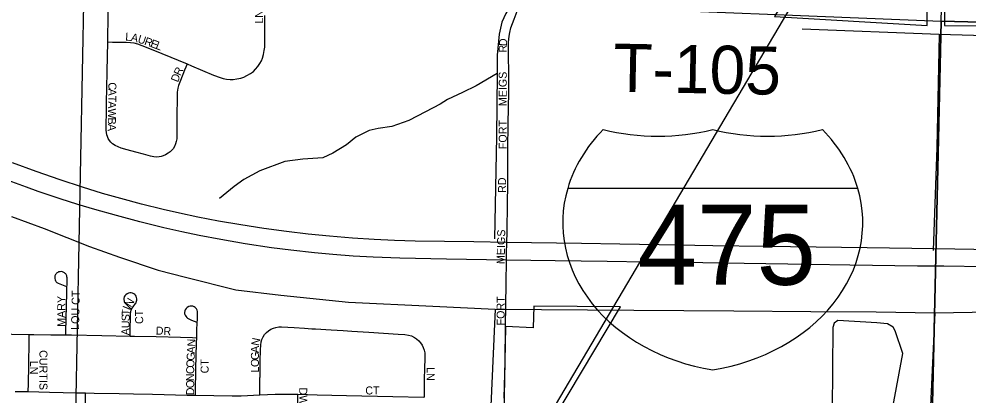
# Model space of a CAD drawing. Extents: x 1443599 to 1910620, y 1028088 to 1361369.
# Drawn here: x 1648890 to 1654820, y 1288109 to 1290462 of the extents above; entities that cross this region are included whole.
import ezdxf

# ---------------------------------------------------------------- set-up
doc = ezdxf.new("R2010")
doc.units = 0
for name, color, linetype in [('GM_X_City_Street', 7, 'Continuous'), ('GM_X_City_Street_Text', 7, 'Continuous'), ('GM_X_Corporation', 7, 'Continuous'), ('GM_X_Interstate_Location', 7, 'Continuous'), ('GM_X_Interstate_Route', 7, 'Continuous'), ('GM_X_Interstate_Shield', 7, 'Continuous'), ('GM_X_Minor_Lake', 7, 'Continuous'), ('GM_X_Minor_River', 7, 'Continuous'), ('GM_X_Rail_Line', 7, 'Continuous'), ('GM_X_Section', 7, 'Continuous'), ('GM_X_Township_Road', 7, 'Continuous'), ('GM_X_Township_Road_Text', 7, 'Continuous')]:
    doc.layers.add(name, color=color, linetype=linetype)

msp = doc.modelspace()

# ---------------------------------------------------------------- linework, layer by layer
at = {"layer": 'GM_X_City_Street'}
for points in [[(1649444.4, 1290318.6), (1649444.7, 1290329), (1649446, 1290483), (1649446, 1290547.3), (1649446, 1290602.5), (1649446.4, 1290615.8), (1649448.2, 1290629.1), (1649450.5, 1290641.1), (1649454.2, 1290651.2), (1649465.2, 1290676.9), (1649498.8, 1290757.4), (1649524.5, 1290821.8), (1649530.5, 1290836.8)], [(1651949, 1290305.1), (1651949.3, 1290318), (1651952.3, 1290354.8), (1651956.9, 1290378.6), (1651963.9, 1290406.3), (1651974, 1290434.1), (1651984.1, 1290461.8), (1652002.2, 1290510.3), (1652009.3, 1290527.8)], [(1649940.7, 1290181.7), (1649967.5, 1290169.8), (1650105, 1290111.7), (1650146.3, 1290096.3), (1650164.7, 1290090.9), (1650186.8, 1290086.7), (1650209.2, 1290084.5), (1650228.3, 1290085), (1650250.5, 1290088), (1650275.7, 1290093.4), (1650293.8, 1290099.6), (1650314.2, 1290109), (1650336.5, 1290122.1), (1650354.6, 1290135.1), (1650368.7, 1290148), (1650383.1, 1290165.1), (1650395.6, 1290183.7), (1650404.5, 1290200.7), (1650411.5, 1290218.5), (1650417.6, 1290240.2), (1650422.1, 1290265.6), (1650425.2, 1290287.1), (1650426.7, 1290307.2), (1650426.6, 1290357.5), (1650425.9, 1290483.9)], [(1649940.7, 1290181.7), (1649932.5, 1290161.4), (1649924.2, 1290142.6), (1649898.9, 1290078.6), (1649887.5, 1290047.4), (1649884.3, 1290038.2), (1649882.4, 1290030), (1649880.1, 1290018.5), (1649878.8, 1290006), (1649877.9, 1289992.7), (1649877.4, 1289976.2), (1649877, 1289850.7), (1649876.1, 1289745), (1649876.1, 1289729.8), (1649875.2, 1289714.2), (1649872.5, 1289696.7), (1649867.9, 1289682.5), (1649860.5, 1289665.9), (1649852.3, 1289652.1), (1649841.3, 1289639.9), (1649834.5, 1289633.8), (1649822.8, 1289625), (1649804.9, 1289614.4), (1649790.3, 1289607.4), (1649778.8, 1289603.2), (1649766.6, 1289600.9), (1649750.2, 1289600.6), (1649733.2, 1289602.4), (1649711.2, 1289606.5), (1649667, 1289618), (1649619.2, 1289631.3), (1649565.9, 1289646.5), (1649529.1, 1289657), (1649508.9, 1289664.8), (1649491.5, 1289672.2), (1649474, 1289682.8), (1649462.9, 1289692.4), (1649454.6, 1289703.4), (1649447.3, 1289716.3), (1649441.8, 1289728.2), (1649438.1, 1289738.8), (1649435.8, 1289753.1), (1649434.4, 1289768.7), (1649434.4, 1289781.1), (1649435.3, 1289815.6), (1649436.7, 1289866.6), (1649437.5, 1289942.4), (1649439.3, 1290029.8), (1649439.7, 1290134.1), (1649444.4, 1290318.6)], [(1649444.4, 1290318.6), (1649473.6, 1290318.3), (1649560.3, 1290317.4), (1649587, 1290316.2), (1649606.9, 1290313), (1649629.5, 1290306.8), (1649685.1, 1290285.8), (1649782.6, 1290246.4), (1649940.7, 1290181.7)], [(1651950.3, 1290046.4), (1651950.4, 1290071.7), (1651949.9, 1290137.8), (1651948.9, 1290221), (1651948.3, 1290276.1), (1651949, 1290305.1)], [(1651944.8, 1289560.7), (1651945.1, 1289656.8), (1651946.3, 1289801.6), (1651948.3, 1289916.6), (1651950, 1289996.4), (1651950.3, 1290046.4)], [(1651940.4, 1289166.1), (1651942.2, 1289278.7), (1651944.3, 1289460.8)], [(1651930.4, 1288542.3), (1651934.9, 1288810.8), (1651935.6, 1288957.8), (1651935.8, 1288996), (1651937.6, 1289067.6), (1651939.8, 1289130.8), (1651940.4, 1289166.1)], [(1649183, 1288490.6), (1649183.3, 1288509.5), (1649188.1, 1288753), (1649191, 1288840.7), (1649190.6, 1288847.8), (1649189.7, 1288853.7), (1649188.5, 1288859.1), (1649186.7, 1288863.1), (1649184.5, 1288867.4), (1649181.4, 1288871.3), (1649178.4, 1288874.4), (1649174.1, 1288877.9), (1649170.1, 1288880.5), (1649165.6, 1288882.8), (1649161.2, 1288884.5), (1649155.8, 1288885.5), (1649147.8, 1288885.2), (1649141.6, 1288884.3), (1649137.2, 1288883.3), (1649132, 1288880.8), (1649128.2, 1288878.2), (1649124.2, 1288874.9), (1649121.1, 1288871.1), (1649118.4, 1288867.6), (1649116.1, 1288862.7), (1649114.4, 1288858.4), (1649113.5, 1288853.2), (1649113.2, 1288848.5), (1649113.3, 1288843.4), (1649115.3, 1288834.2), (1649117.4, 1288829), (1649119.8, 1288825.2), (1649122.9, 1288821.7), (1649125.9, 1288818.6), (1649130.1, 1288815.8), (1649134.8, 1288813), (1649144.2, 1288809.2), (1649186.4, 1288792.1)], [(1649585.1, 1288483.1), (1649585.3, 1288505.2), (1649586.6, 1288621.3), (1649588.4, 1288635), (1649591, 1288645.1), (1649593.7, 1288652.2), (1649596.9, 1288657.9), (1649602.7, 1288666.5), (1649618.7, 1288687.1), (1649621.1, 1288691.4), (1649622.8, 1288695.1), (1649624.7, 1288700.3), (1649625.9, 1288706.6), (1649626.3, 1288715.3), (1649624.9, 1288724.2), (1649621.9, 1288731.8), (1649617.6, 1288738.1), (1649612.7, 1288743), (1649607.3, 1288747), (1649599.4, 1288750.8), (1649590.5, 1288752.5), (1649586.3, 1288752.7), (1649581.7, 1288752.4), (1649573.2, 1288750.5), (1649565.3, 1288746.6), (1649557.9, 1288741.3), (1649552, 1288735.1), (1649547.9, 1288727.5), (1649546.4, 1288723.1), (1649545.6, 1288719.1), (1649545.6, 1288711.7), (1649546.7, 1288701.6), (1649547.8, 1288697.8), (1649549.9, 1288693.5), (1649554.3, 1288687.5), (1649561.7, 1288679.9), (1649589.9, 1288650.6)], [(1650000.7, 1288472.5), (1650001.8, 1288526.9), (1650004.7, 1288592.4), (1650006.3, 1288628.5), (1650005.5, 1288637.6), (1650003.2, 1288645.2), (1649998.7, 1288652.6), (1649995, 1288657.3), (1649990.7, 1288661.5), (1649983.6, 1288666.8), (1649976.4, 1288669.2), (1649967.3, 1288670.7), (1649958.7, 1288669.9), (1649950.4, 1288667), (1649940.1, 1288660.8), (1649933.4, 1288654.8), (1649928.3, 1288647.9), (1649925.3, 1288640), (1649924.2, 1288631.4), (1649924.9, 1288622.6), (1649925.7, 1288618.5), (1649927.5, 1288614.3), (1649932.1, 1288607), (1649938.2, 1288599.7), (1649943.6, 1288594.8), (1649950.3, 1288590.9), (1649967.6, 1288583.2), (1650002.1, 1288570.3)], [(1648422.3, 1288580.7), (1648462.6, 1288572), (1648526, 1288557.7), (1648562.5, 1288547.2), (1648599.1, 1288536.1), (1648633.1, 1288525), (1648653.4, 1288518.5), (1648676.9, 1288510.7), (1648700.4, 1288504.2), (1648719.3, 1288500.3), (1648743.4, 1288497.7), (1648845.4, 1288495.7), (1648953.9, 1288494.1)], [(1650394.3, 1288116.2), (1650394.6, 1288138.8), (1650395.7, 1288222.6), (1650395.9, 1288229.1), (1650397.3, 1288327.5), (1650398.1, 1288396.6), (1650400.1, 1288426.5), (1650403.4, 1288446.5), (1650408.2, 1288462.8), (1650415.3, 1288478.4), (1650424.8, 1288492.7), (1650436.3, 1288505.5), (1650449.4, 1288516.5), (1650463.9, 1288525.5), (1650479.4, 1288532.5), (1650495.7, 1288537.4), (1650512.6, 1288540.1), (1650529.6, 1288540.5), (1650608.4, 1288536.3), (1650674, 1288531.7), (1650720, 1288529), (1650742.8, 1288528.7), (1650841, 1288522.4), (1650916.6, 1288518.7), (1650968.7, 1288513.7), (1651076.8, 1288507.3), (1651168.4, 1288501.3), (1651260.2, 1288495.9), (1651301.3, 1288492.5), (1651323.2, 1288489.6), (1651342.6, 1288483.9), (1651360.7, 1288474.8), (1651374.9, 1288465.5), (1651387.9, 1288454.4), (1651399.2, 1288441.6), (1651408.5, 1288427.2), (1651416, 1288411.7), (1651421.6, 1288395.3), (1651425, 1288378.3), (1651426.1, 1288361), (1651425.8, 1288333.9), (1651424.9, 1288294), (1651422.1, 1288201), (1651421.1, 1288126.9), (1651420.8, 1288102.6)], [(1648947.4, 1288136.5), (1648948.5, 1288185.3), (1648950.3, 1288300.6), (1648952.7, 1288453.8), (1648953.9, 1288494.1)], [(1648953.9, 1288494.1), (1648983.2, 1288493.8), (1649089, 1288491.9), (1649183, 1288490.6)], [(1649183, 1288490.6), (1649217, 1288490), (1649407.7, 1288486.9), (1649585.1, 1288483.1)], [(1649585.1, 1288483.1), (1649611.7, 1288482.6), (1649746.3, 1288479.8), (1649898.2, 1288476), (1649974.6, 1288473.4), (1650000.7, 1288472.5)], [(1649992.3, 1288113.5), (1649992.8, 1288135.8), (1649995.6, 1288277.9), (1650000, 1288438.5), (1650000.7, 1288472.5)], [(1648866.8, 1288138.2), (1648947.4, 1288136.5)], [(1648947.4, 1288136.5), (1649080.1, 1288132.7), (1649250.8, 1288129.4), (1649305.6, 1288128.4)], [(1649305.6, 1288128.4), (1649359.1, 1288127.4), (1649516.6, 1288124.1), (1649605.2, 1288122.3), (1649723.3, 1288119.8), (1649939.8, 1288114.5), (1649992.3, 1288113.5)], [(1649305.9, 1287977.2), (1649306.4, 1287997.1), (1649305.9, 1288093.6), (1649305.6, 1288128.4)], [(1650394.3, 1288116.2), (1650491.2, 1288120.6), (1650569.8, 1288121.2), (1650633.1, 1288119.9)], [(1649992.3, 1288113.5), (1650222.2, 1288109.4), (1650278.1, 1288110.9), (1650394.3, 1288116.2)], [(1650630.4, 1287934.5), (1650633.2, 1288039.3), (1650633.2, 1288078.5), (1650633.1, 1288119.9)], [(1650633.1, 1288119.9), (1650753.5, 1288117.4), (1650937.2, 1288113), (1651226, 1288106.8), (1651419.6, 1288102.6), (1651420.8, 1288102.6)]]:
    msp.add_lwpolyline(points, dxfattribs=at)
at = {"layer": 'GM_X_Corporation'}
for points in [[(1654750.3, 1295442.5), (1654749.3, 1294354.9), (1653718.7, 1294382.3), (1653690.1, 1292666.5), (1653466.7, 1292673.7), (1653200.7, 1292678.2), (1653193.8, 1292455.3), (1653381.1, 1292456.2), (1653385.7, 1292346.8), (1654062.5, 1292335.9), (1654062.8, 1291755.5), (1654280.9, 1291751.7), (1654325.1, 1291650.4), (1653610.1, 1290477), (1654564.9, 1290421.4), (1654564.5, 1291354.1), (1654862, 1291519.2)], [(1654862.4, 1290665.6), (1654673.3, 1290662.2), (1654673.4, 1290420.9), (1656191.5, 1290414.2)], [(1651910.8, 1287432.9), (1652647.7, 1288665.1), (1652107.9, 1288669.1), (1652102.7, 1288534.9), (1651930.4, 1288542.3), (1651918.1, 1287889.7)]]:
    msp.add_lwpolyline(points, dxfattribs=at)
at = {"layer": 'GM_X_Interstate_Route'}
for points in [[(1654974.6, 1289020.9), (1654738.3, 1289025.4), (1654469.2, 1289030.6), (1654190.3, 1289035), (1653711.2, 1289041.1), (1653553.6, 1289043.2), (1653225.4, 1289047.3), (1652890.7, 1289052.4), (1652644.5, 1289056.4), (1652404.9, 1289060.8), (1652093.1, 1289065.3), (1651937.6, 1289067.6), (1651732.1, 1289070.6), (1651364.5, 1289075.6), (1651236.5, 1289079.5), (1651108.6, 1289085.5), (1650974.2, 1289094.3), (1650830.2, 1289106.3), (1650696.2, 1289119.8), (1650562.4, 1289135.5), (1650419.2, 1289154.7), (1650276.3, 1289176.5), (1650137.2, 1289200.8), (1650008.2, 1289225.7), (1649892.4, 1289249.9), (1649790, 1289273.4), (1649656.1, 1289306.8), (1649525.9, 1289341.2), (1649412.2, 1289373.5), (1649286.5, 1289411.9), (1649146.1, 1289458.3), (1648997.3, 1289510.3), (1648849.4, 1289564.8)], [(1654925.6, 1288914.4), (1654669.6, 1288918.6), (1654505.4, 1288920.2), (1654082.1, 1288924.9), (1653829.4, 1288929.2), (1653422.4, 1288936), (1653163.1, 1288940.7), (1652808.6, 1288945.3), (1652565.7, 1288948.3), (1652240.8, 1288953.8), (1651935.6, 1288957.8), (1651561.4, 1288962.6), (1651269.4, 1288969.7), (1651102.2, 1288976.1), (1650977.7, 1288982.8), (1650850.1, 1288992.1), (1650735.8, 1289002.8), (1650589.1, 1289019), (1650468.7, 1289034.4), (1650303.3, 1289059.4), (1650151.3, 1289085.7), (1650016, 1289111.6), (1649906.8, 1289134.3), (1649794.8, 1289159.8), (1649645.1, 1289196.5), (1649499.1, 1289234.9), (1649363.3, 1289273.1), (1649256.4, 1289305.1), (1649147.1, 1289340), (1649010.2, 1289385.9), (1648936, 1289412.3), (1648822.4, 1289454.9)]]:
    msp.add_lwpolyline(points, dxfattribs=at)
at = {"layer": 'GM_X_Interstate_Shield'}
msp.add_line((1654131.8, 1289404.9), (1652318.8, 1289404.9), dxfattribs=at)
msp.add_line((1654131.8, 1289404.9), (1652318.8, 1289404.9), dxfattribs=at)
for centre, start_param, end_param in [((1653459.6, 1289190.7), 2.47259, 2.911027), ((1652882.8, 1290668.7), 4.415841, 5.008937), ((1653567.7, 1290668.7), 4.415841, 5.008937), ((1652990.9, 1289190.7), 0.230566, 0.669003), ((1653459.6, 1289190.7), 2.911027, 4.511031), ((1652990.9, 1289190.7), 4.913747, 6.513751)]:
    msp.add_ellipse(centre, major_axis=(1171.9, 0), ratio=0.8, start_param=start_param, end_param=end_param, dxfattribs=at)
at = {"layer": 'GM_X_Minor_Lake'}
msp.add_lwpolyline([(1653964.7, 1287842.4), (1654311.6, 1287827.9), (1654412.7, 1288374.9), (1654364.3, 1288516.4), (1654352.8, 1288538.8), (1654317.4, 1288559.7), (1654249.7, 1288565.4), (1654006.6, 1288581.3), (1653984.2, 1288563.8), (1653975.5, 1288535.9), (1653971, 1288020.7)], dxfattribs=at)
at = {"layer": 'GM_X_Minor_River'}
for points in [[(1652354.5, 1293676.8), (1652346, 1293217.9), (1652331.4, 1292654.8), (1652323.5, 1292015.4), (1652302.1, 1291195.8), (1652286.7, 1290586.7), (1652216.8, 1290584), (1652145, 1290585.3), (1652097.2, 1290588.2), (1652063.2, 1290584.8), (1652027.1, 1290579.5), (1651978.8, 1290556.3), (1651952.4, 1290528.8), (1651931.8, 1290497.1), (1651906.8, 1290441.4), (1651889.5, 1290367.5), (1651877, 1290235.4), (1651878.9, 1290121.1), (1651873.5, 1289728.3), (1651861.5, 1289091)], [(1656841, 1290293.3), (1656115, 1290312.9), (1655544.8, 1290341.5), (1655355.3, 1290345.1), (1654639.3, 1290364.4), (1653783.8, 1290398.4)], [(1654639.3, 1290364.4), (1654626.1, 1289661), (1654602, 1289017.9)], [(1651878.9, 1290121.1), (1651745.7, 1290045.4), (1651661.1, 1290002.9), (1651566.6, 1289960.6), (1651522.1, 1289931.3), (1651429.4, 1289882.9), (1651326.6, 1289828.7), (1651220.1, 1289790.6), (1651134.1, 1289778.2), (1651078, 1289765.2), (1650995.4, 1289724.6), (1650936.6, 1289677.6), (1650851.8, 1289625.1), (1650787.5, 1289596.2), (1650663.5, 1289586.5), (1650551.5, 1289572.5), (1650394.8, 1289515.3), (1650294, 1289461.1), (1650235.3, 1289416), (1650142.1, 1289341.6)], [(1648842.6, 1289228.7), (1649046.4, 1289153.6), (1649331.1, 1289042.3), (1649517.1, 1288975.6), (1649758.7, 1288895.5), (1649931.3, 1288851.2), (1650244.7, 1288771.4), (1650525.3, 1288738.5), (1650949.4, 1288694), (1651475.7, 1288669.1), (1651864.5, 1288651.6), (1652732.6, 1288644.5), (1653357.3, 1288641.3), (1653838.3, 1288637.6), (1654247.4, 1288633.6), (1654612.5, 1288628.7), (1655311.4, 1288641.7)], [(1651864.5, 1288651.6), (1651825.2, 1287770.3), (1651803.4, 1286874.4), (1651792.9, 1286277.1), (1651769.6, 1285481.6), (1651765.1, 1285215), (1651750.4, 1284441.4), (1651737.5, 1283828.1), (1651736.4, 1282879.6), (1651729.4, 1282346.4), (1651705.1, 1281673.2), (1651689.8, 1281126.2), (1651667.1, 1280434.9), (1651653.5, 1279793.6)], [(1654612.5, 1288628.7), (1654570.9, 1287735.4), (1654560.7, 1286987.7), (1654535.5, 1285951.6), (1654514.8, 1285182.1), (1654507.8, 1285057.9), (1654486.1, 1284246.3), (1654473.2, 1283548.8), (1654438.8, 1282709.5), (1654411.1, 1281894), (1654390.4, 1280877.9), (1654374.9, 1280076.1), (1654359.5, 1279687.5), (1653631.6, 1279715.3), (1652973.5, 1279739.3), (1652439.3, 1279766.4)]]:
    msp.add_lwpolyline(points, dxfattribs=at)
at = {"layer": 'GM_X_Rail_Line'}
msp.add_lwpolyline([(1628023.8, 1247385.4), (1629401.8, 1249687.9), (1632328.1, 1254610.4), (1636988.2, 1262473.3), (1640103.6, 1267682.6), (1644118.4, 1274411.1), (1645799.9, 1277195.1), (1647368.1, 1279857.7), (1650565.7, 1285234.3), (1651910.4, 1287492.2), (1654330.5, 1291580.9), (1655751.8, 1293975.8)], dxfattribs=at)
at = {"layer": 'GM_X_Section'}
for points in [[(1654726.5, 1293135.7), (1657912, 1293111.8), (1658401, 1292110.9), (1660038.3, 1292903.7), (1659972.3, 1290315.2), (1654653.2, 1290449.2)], [(1649297.3, 1290663.7), (1652362.1, 1290541), (1653620.4, 1290490.6), (1654653.2, 1290449.2), (1654531.2, 1285124), (1651881.8, 1285277), (1649178.9, 1285308.5), (1649244.2, 1287997.1)], [(1654653.2, 1290449.2), (1659972.3, 1290315.2), (1659904.5, 1285013.3), (1654531.2, 1285124)]]:
    msp.add_lwpolyline(points, close=True, dxfattribs=at)
at = {"layer": 'GM_X_Township_Road'}
for points in [[(1651944.3, 1289460.8), (1651944.7, 1289492.2), (1651944.8, 1289560.7)], [(1651922.1, 1288094.9), (1651927, 1288324.8), (1651930.4, 1288542.3)]]:
    msp.add_lwpolyline(points, dxfattribs=at)

# ---------------------------------------------------------------- texts
at = {"layer": 'GM_X_City_Street_Text'}
for s, rotation, p in [('LN', 90, (1650415.4, 1290432.8)), ('L', 355.81708, (1649552.7, 1290327.9)), ('A', 347.50676, (1649585.9, 1290325.6)), ('U', 342.00052, (1649627.6, 1290316.4)), ('R', 340.69735, (1649669.2, 1290302.9)), ('E', 339.50793, (1649706.3, 1290289.9)), ('L', 339.43117, (1649739.2, 1290277.6)), ('D', 86.04052, (1651938.3, 1290291.1)), ('R', 89.29567, (1651937.8, 1290252.2)), ('R', 63.97801, (1649898.3, 1290103.9)), ('D', 68.73025, (1649882.8, 1290063.9)), ('MEIGS', 90, (1651937.8, 1289918)), ('C', 269.22282, (1649448.7, 1290067.3)), ('A', 269.227, (1649448.1, 1290027.7)), ('T', 269.22963, (1649447.5, 1289983.7)), ('W', 269.23871, (1649446.5, 1289904.5)), ('A', 269.227, (1649447.1, 1289948.5)), ('B', 269.22282, (1649445.7, 1289847.3)), ('A', 269.38457, (1649445.2, 1289807.6)), ('FORT', 90, (1651937.8, 1289649.6)), ('RD', 90, (1651933.5, 1289376.8)), ('MEIGS', 88.92233, (1651924.6, 1288932.2)), ('MARY', 90, (1649179, 1288540.8)), ('LOU CT', 88.85055, (1649265, 1288521.7)), ('N', 58.20777, (1649588.9, 1288659.8)), ('FORT', 90, (1651924.6, 1288549.6)), ('I', 67.81716, (1649581.6, 1288641.4)), ('S', 88.85259, (1649581.2, 1288575.7)), ('T', 88.86476, (1649581.9, 1288610.9)), ('CT', 90, (1649665.5, 1288558.4)), ('U', 88.8634, (1649580.3, 1288531.7)), ('DR', 356.98842, (1649743.3, 1288493)), ('A', 88.8634, (1649579.4, 1288487.7)), ('A', 87.33293, (1649988.7, 1288372.9)), ('N', 87.35822, (1649990.7, 1288416.9)), ('A', 89.84697, (1650389.4, 1288378)), ('N', 78.73721, (1650389.2, 1288419.4)), ('CURTIS', 270, (1649017.5, 1288395.6)), ('G', 87.33293, (1649986.6, 1288328.9)), ('G', 89.84697, (1650389.2, 1288334)), ('LN', 270, (1648958.8, 1288329.6)), ('O', 87.63862, (1649984.8, 1288285)), ('CT', 90, (1650074.7, 1288250.4)), ('O', 89.84697, (1650389.1, 1288290)), ('C', 89.19853, (1649984.3, 1288245.8)), ('N', 89.97813, (1649984.3, 1288202)), ('L', 89.86338, (1650389, 1288254.8)), ('LN', 270, (1651437.4, 1288290)), ('O', 89.97813, (1649984.3, 1288158)), ('D', 89.97813, (1649984.2, 1288114)), ('DWYER', 270, (1650641, 1288162.4)), ('CT', 0.00001, (1651054, 1288119))]:
    msp.add_text(s, height=50, rotation=rotation, dxfattribs=at).set_placement(p)
at = {"layer": 'GM_X_Interstate_Location'}
for s in ['-', '.', ',']:
    msp.add_text(s, height=1, dxfattribs=at).set_placement((1653225.1, 1289052.9))
msp.add_text('475', height=1, rotation=0.00001, dxfattribs=at).set_placement((1652919.6, 1288845.9))
at = {"layer": 'GM_X_Interstate_Shield'}
msp.add_text('475', height=500, dxfattribs=at).set_placement((1652754.9, 1288803.4))
at = {"layer": 'GM_X_Township_Road_Text'}
msp.add_text('T-105', height=300, rotation=358.88545, dxfattribs=at).set_placement((1652601.1, 1290009.1))

doc.saveas('drawing.dxf')
